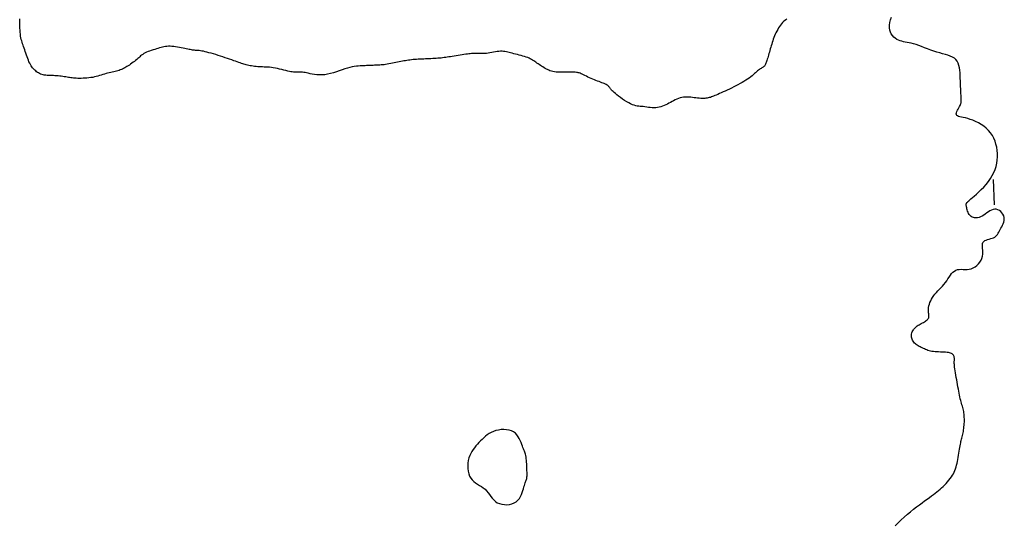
# Model space of a CAD drawing. Header units: millimetres. Extents: x 32690613 to 32693367, y 5343692 to 5344708.
# Tile 801 of 1009: x 32693044 to 32693082, y 5344105 to 5344125. Entities that reach past the tile are written whole.
import ezdxf

# ---------------------------------------------------------------- set-up
doc = ezdxf.new("R2010")
doc.units = ezdxf.units.MM
doc.header["$LTSCALE"] = 20
doc.layers.add('02-DGM_HL_492.00', color=82, linetype='Continuous')

msp = doc.modelspace()

# ---------------------------------------------------------------- linework, layer by layer
at = {"layer": '02-DGM_HL_492.00', "elevation": 492, "flags": 128}
for points in [[(32693073.866, 5344124.949), (32693073.822, 5344124.918), (32693073.779, 5344124.884), (32693073.738, 5344124.848), (32693073.698, 5344124.807), (32693073.658, 5344124.761), (32693073.619, 5344124.711), (32693073.58, 5344124.657), (32693073.543, 5344124.599), (32693073.507, 5344124.539), (32693073.472, 5344124.478), (32693073.44, 5344124.415), (32693073.41, 5344124.351), (32693073.383, 5344124.287), (32693073.357, 5344124.224), (32693073.334, 5344124.16), (32693073.312, 5344124.097), (32693073.292, 5344124.034), (32693073.273, 5344123.97), (32693073.254, 5344123.907), (32693073.235, 5344123.844), (32693073.217, 5344123.781), (32693073.199, 5344123.718), (32693073.181, 5344123.656), (32693073.163, 5344123.596), (32693073.146, 5344123.538), (32693073.13, 5344123.482), (32693073.115, 5344123.429), (32693073.101, 5344123.38), (32693073.087, 5344123.334), (32693073.075, 5344123.293), (32693073.062, 5344123.254), (32693073.049, 5344123.22), (32693073.036, 5344123.188), (32693073.021, 5344123.16), (32693073.005, 5344123.134), (32693072.986, 5344123.111), (32693072.965, 5344123.091), (32693072.941, 5344123.072), (32693072.915, 5344123.054), (32693072.886, 5344123.036), (32693072.856, 5344123.017), (32693072.824, 5344122.997), (32693072.791, 5344122.975), (32693072.756, 5344122.949), (32693072.72, 5344122.92), (32693072.682, 5344122.887), (32693072.642, 5344122.851), (32693072.6, 5344122.813), (32693072.554, 5344122.772), (32693072.505, 5344122.73), (32693072.451, 5344122.687), (32693072.393, 5344122.643), (32693072.329, 5344122.599), (32693072.261, 5344122.555), (32693072.189, 5344122.511), (32693072.114, 5344122.467), (32693072.035, 5344122.423), (32693071.954, 5344122.379), (32693071.871, 5344122.336), (32693071.787, 5344122.294), (32693071.702, 5344122.252), (32693071.617, 5344122.212), (32693071.533, 5344122.172), (32693071.451, 5344122.134), (32693071.373, 5344122.098), (32693071.298, 5344122.065), (32693071.227, 5344122.033), (32693071.163, 5344122.004), (32693071.104, 5344121.978), (32693071.052, 5344121.955), (32693071.003, 5344121.935), (32693070.958, 5344121.916), (32693070.916, 5344121.901), (32693070.874, 5344121.887), (32693070.833, 5344121.876), (32693070.792, 5344121.866), (32693070.748, 5344121.858), (32693070.703, 5344121.852), (32693070.655, 5344121.847), (32693070.605, 5344121.845), (32693070.552, 5344121.845), (32693070.497, 5344121.846), (32693070.439, 5344121.85), (32693070.377, 5344121.856), (32693070.313, 5344121.863), (32693070.246, 5344121.872), (32693070.177, 5344121.882), (32693070.107, 5344121.89), (32693070.036, 5344121.896), (32693069.965, 5344121.899), (32693069.895, 5344121.898), (32693069.826, 5344121.892), (32693069.758, 5344121.881), (32693069.692, 5344121.863), (32693069.627, 5344121.841), (32693069.564, 5344121.815), (32693069.501, 5344121.787), (32693069.439, 5344121.755), (32693069.378, 5344121.723), (32693069.316, 5344121.689), (32693069.255, 5344121.656), (32693069.194, 5344121.623), (32693069.132, 5344121.592), (32693069.069, 5344121.563), (32693069.006, 5344121.537), (32693068.941, 5344121.515), (32693068.875, 5344121.498), (32693068.807, 5344121.486), (32693068.738, 5344121.48), (32693068.668, 5344121.479), (32693068.597, 5344121.482), (32693068.526, 5344121.488), (32693068.456, 5344121.496), (32693068.387, 5344121.506), (32693068.32, 5344121.515), (32693068.255, 5344121.523), (32693068.194, 5344121.529), (32693068.135, 5344121.534), (32693068.076, 5344121.54), (32693068.018, 5344121.548), (32693067.958, 5344121.559), (32693067.896, 5344121.575), (32693067.83, 5344121.598), (32693067.759, 5344121.628), (32693067.683, 5344121.667), (32693067.604, 5344121.713), (32693067.523, 5344121.765), (32693067.442, 5344121.819), (32693067.363, 5344121.876), (32693067.289, 5344121.931), (32693067.221, 5344121.984), (32693067.162, 5344122.033), (32693067.114, 5344122.076), (32693067.074, 5344122.113), (32693067.042, 5344122.145), (32693067.016, 5344122.174), (32693066.995, 5344122.199), (32693066.977, 5344122.222), (32693066.961, 5344122.243), (32693066.945, 5344122.264), (32693066.928, 5344122.284), (32693066.909, 5344122.304), (32693066.888, 5344122.324), (32693066.864, 5344122.344), (32693066.836, 5344122.364), (32693066.805, 5344122.383), (32693066.77, 5344122.403), (32693066.73, 5344122.422), (32693066.685, 5344122.441), (32693066.636, 5344122.46), (32693066.582, 5344122.48), (32693066.526, 5344122.5), (32693066.466, 5344122.521), (32693066.405, 5344122.544), (32693066.342, 5344122.568), (32693066.279, 5344122.593), (32693066.215, 5344122.621), (32693066.152, 5344122.65), (32693066.091, 5344122.679), (32693066.031, 5344122.709), (32693065.974, 5344122.737), (32693065.92, 5344122.764), (32693065.871, 5344122.788), (32693065.826, 5344122.809), (32693065.786, 5344122.826), (32693065.749, 5344122.84), (32693065.714, 5344122.851), (32693065.678, 5344122.858), (32693065.639, 5344122.864), (32693065.597, 5344122.867), (32693065.547, 5344122.868), (32693065.49, 5344122.868), (32693065.422, 5344122.868), (32693065.347, 5344122.866), (32693065.266, 5344122.865), (32693065.181, 5344122.865), (32693065.094, 5344122.865), (32693065.009, 5344122.867), (32693064.927, 5344122.871), (32693064.85, 5344122.877), (32693064.78, 5344122.886), (32693064.717, 5344122.897), (32693064.66, 5344122.912), (32693064.607, 5344122.929), (32693064.558, 5344122.948), (32693064.511, 5344122.97), (32693064.465, 5344122.993), (32693064.42, 5344123.019), (32693064.373, 5344123.046), (32693064.327, 5344123.075), (32693064.28, 5344123.105), (32693064.233, 5344123.136), (32693064.187, 5344123.167), (32693064.141, 5344123.198), (32693064.096, 5344123.228), (32693064.053, 5344123.259), (32693064.011, 5344123.288), (32693063.969, 5344123.316), (32693063.927, 5344123.343), (32693063.884, 5344123.369), (32693063.838, 5344123.394), (32693063.79, 5344123.417), (32693063.737, 5344123.44), (32693063.679, 5344123.462), (32693063.616, 5344123.483), (32693063.549, 5344123.503), (32693063.478, 5344123.523), (32693063.405, 5344123.541), (32693063.332, 5344123.559), (32693063.261, 5344123.577), (32693063.191, 5344123.593), (32693063.126, 5344123.61), (32693063.065, 5344123.626), (32693063.008, 5344123.641), (32693062.954, 5344123.655), (32693062.901, 5344123.667), (32693062.848, 5344123.677), (32693062.794, 5344123.684), (32693062.738, 5344123.687), (32693062.678, 5344123.687), (32693062.613, 5344123.682), (32693062.545, 5344123.675), (32693062.473, 5344123.664), (32693062.401, 5344123.652), (32693062.329, 5344123.639), (32693062.258, 5344123.627), (32693062.19, 5344123.616), (32693062.125, 5344123.607), (32693062.065, 5344123.6), (32693062.01, 5344123.596), (32693061.959, 5344123.595), (32693061.911, 5344123.595), (32693061.866, 5344123.596), (32693061.824, 5344123.597), (32693061.783, 5344123.599), (32693061.744, 5344123.601), (32693061.705, 5344123.602), (32693061.667, 5344123.603), (32693061.627, 5344123.602), (32693061.585, 5344123.6), (32693061.54, 5344123.597), (32693061.492, 5344123.593), (32693061.439, 5344123.587), (32693061.379, 5344123.58), (32693061.314, 5344123.571), (32693061.244, 5344123.561), (32693061.169, 5344123.55), (32693061.092, 5344123.538), (32693061.014, 5344123.525), (32693060.936, 5344123.513), (32693060.86, 5344123.5), (32693060.787, 5344123.488), (32693060.718, 5344123.477), (32693060.653, 5344123.466), (32693060.59, 5344123.457), (32693060.53, 5344123.447), (32693060.47, 5344123.439), (32693060.411, 5344123.431), (32693060.351, 5344123.424), (32693060.29, 5344123.418), (32693060.226, 5344123.413), (32693060.161, 5344123.408), (32693060.094, 5344123.404), (32693060.025, 5344123.4), (32693059.956, 5344123.397), (32693059.885, 5344123.394), (32693059.814, 5344123.391), (32693059.743, 5344123.388), (32693059.672, 5344123.385), (32693059.6, 5344123.382), (32693059.53, 5344123.379), (32693059.46, 5344123.375), (32693059.392, 5344123.371), (32693059.325, 5344123.367), (32693059.259, 5344123.361), (32693059.196, 5344123.355), (32693059.135, 5344123.347), (32693059.075, 5344123.339), (32693059.017, 5344123.33), (32693058.959, 5344123.32), (32693058.9, 5344123.309), (32693058.841, 5344123.297), (32693058.781, 5344123.285), (32693058.718, 5344123.272), (32693058.653, 5344123.258), (32693058.586, 5344123.245), (32693058.518, 5344123.231), (32693058.449, 5344123.217), (32693058.381, 5344123.205), (32693058.313, 5344123.193), (32693058.247, 5344123.182), (32693058.183, 5344123.172), (32693058.123, 5344123.164), (32693058.065, 5344123.158), (32693058.009, 5344123.153), (32693057.955, 5344123.149), (32693057.903, 5344123.145), (32693057.851, 5344123.143), (32693057.801, 5344123.141), (32693057.751, 5344123.139), (32693057.701, 5344123.137), (32693057.651, 5344123.135), (32693057.599, 5344123.133), (32693057.547, 5344123.131), (32693057.493, 5344123.129), (32693057.437, 5344123.126), (32693057.379, 5344123.124), (32693057.318, 5344123.122), (32693057.254, 5344123.119), (32693057.186, 5344123.116), (32693057.115, 5344123.11), (32693057.039, 5344123.102), (32693056.959, 5344123.091), (32693056.874, 5344123.076), (32693056.784, 5344123.056), (32693056.688, 5344123.03), (32693056.586, 5344122.999), (32693056.479, 5344122.962), (32693056.369, 5344122.924), (32693056.257, 5344122.885), (32693056.143, 5344122.849), (32693056.029, 5344122.816), (32693055.916, 5344122.789), (32693055.806, 5344122.771), (32693055.699, 5344122.762), (32693055.595, 5344122.762), (32693055.497, 5344122.768), (32693055.404, 5344122.78), (32693055.316, 5344122.795), (32693055.235, 5344122.812), (32693055.161, 5344122.828), (32693055.094, 5344122.843), (32693055.035, 5344122.854), (32693054.982, 5344122.863), (32693054.936, 5344122.868), (32693054.895, 5344122.872), (32693054.857, 5344122.873), (32693054.823, 5344122.873), (32693054.791, 5344122.873), (32693054.759, 5344122.872), (32693054.728, 5344122.87), (32693054.695, 5344122.87), (32693054.661, 5344122.87), (32693054.624, 5344122.872), (32693054.582, 5344122.875), (32693054.536, 5344122.88), (32693054.484, 5344122.889), (32693054.424, 5344122.9), (32693054.358, 5344122.915), (32693054.284, 5344122.933), (32693054.206, 5344122.952), (32693054.125, 5344122.972), (32693054.041, 5344122.992), (32693053.957, 5344123.011), (32693053.874, 5344123.028), (32693053.793, 5344123.042), (32693053.717, 5344123.053), (32693053.644, 5344123.061), (32693053.573, 5344123.066), (32693053.506, 5344123.07), (32693053.44, 5344123.072), (32693053.376, 5344123.074), (32693053.313, 5344123.076), (32693053.25, 5344123.08), (32693053.187, 5344123.084), (32693053.125, 5344123.09), (32693053.063, 5344123.097), (32693053.003, 5344123.106), (32693052.945, 5344123.115), (32693052.888, 5344123.125), (32693052.834, 5344123.136), (32693052.783, 5344123.147), (32693052.735, 5344123.159), (32693052.688, 5344123.171), (32693052.643, 5344123.184), (32693052.597, 5344123.198), (32693052.55, 5344123.214), (32693052.5, 5344123.231), (32693052.445, 5344123.251), (32693052.385, 5344123.272), (32693052.318, 5344123.296), (32693052.245, 5344123.321), (32693052.167, 5344123.349), (32693052.085, 5344123.378), (32693051.999, 5344123.407), (32693051.91, 5344123.437), (32693051.819, 5344123.468), (32693051.726, 5344123.498), (32693051.634, 5344123.527), (32693051.541, 5344123.556), (32693051.451, 5344123.583), (32693051.362, 5344123.609), (32693051.278, 5344123.632), (32693051.199, 5344123.653), (32693051.125, 5344123.671), (32693051.058, 5344123.686), (32693050.999, 5344123.698), (32693050.946, 5344123.706), (32693050.899, 5344123.712), (32693050.857, 5344123.716), (32693050.818, 5344123.72), (32693050.781, 5344123.722), (32693050.745, 5344123.725), (32693050.709, 5344123.728), (32693050.671, 5344123.732), (32693050.632, 5344123.738), (32693050.591, 5344123.745), (32693050.546, 5344123.753), (32693050.499, 5344123.762), (32693050.447, 5344123.773), (32693050.391, 5344123.784), (32693050.331, 5344123.797), (32693050.265, 5344123.81), (32693050.196, 5344123.824), (32693050.123, 5344123.838), (32693050.049, 5344123.851), (32693049.975, 5344123.863), (32693049.901, 5344123.873), (32693049.829, 5344123.879), (32693049.76, 5344123.883), (32693049.696, 5344123.882), (32693049.634, 5344123.878), (32693049.575, 5344123.871), (32693049.518, 5344123.861), (32693049.461, 5344123.849), (32693049.404, 5344123.834), (32693049.346, 5344123.818), (32693049.285, 5344123.8), (32693049.222, 5344123.782), (32693049.157, 5344123.762), (32693049.091, 5344123.742), (32693049.025, 5344123.72), (32693048.96, 5344123.698), (32693048.897, 5344123.674), (32693048.838, 5344123.649), (32693048.784, 5344123.622), (32693048.734, 5344123.595), (32693048.689, 5344123.565), (32693048.647, 5344123.535), (32693048.608, 5344123.504), (32693048.57, 5344123.471), (32693048.532, 5344123.438), (32693048.493, 5344123.403), (32693048.452, 5344123.367), (32693048.408, 5344123.331), (32693048.362, 5344123.294), (32693048.314, 5344123.257), (32693048.265, 5344123.221), (32693048.215, 5344123.185), (32693048.166, 5344123.151), (32693048.117, 5344123.119), (32693048.071, 5344123.089), (32693048.026, 5344123.062), (32693047.983, 5344123.037), (32693047.94, 5344123.015), (32693047.898, 5344122.994), (32693047.856, 5344122.976), (32693047.812, 5344122.958), (32693047.766, 5344122.943), (32693047.718, 5344122.928), (32693047.667, 5344122.914), (32693047.614, 5344122.9), (32693047.557, 5344122.887), (32693047.499, 5344122.873), (32693047.44, 5344122.859), (32693047.379, 5344122.845), (32693047.318, 5344122.829), (32693047.256, 5344122.813), (32693047.194, 5344122.795), (32693047.132, 5344122.776), (32693047.069, 5344122.756), (32693047.005, 5344122.737), (32693046.94, 5344122.718), (32693046.873, 5344122.7), (32693046.804, 5344122.684), (32693046.733, 5344122.669), (32693046.66, 5344122.657), (32693046.584, 5344122.648), (32693046.508, 5344122.64), (32693046.432, 5344122.635), (32693046.358, 5344122.631), (32693046.285, 5344122.629), (32693046.216, 5344122.629), (32693046.151, 5344122.63), (32693046.091, 5344122.632), (32693046.035, 5344122.636), (32693045.982, 5344122.64), (32693045.931, 5344122.646), (32693045.882, 5344122.652), (32693045.833, 5344122.659), (32693045.784, 5344122.666), (32693045.732, 5344122.675), (32693045.679, 5344122.683), (32693045.623, 5344122.692), (32693045.565, 5344122.7), (32693045.505, 5344122.709), (32693045.444, 5344122.717), (32693045.382, 5344122.723), (32693045.32, 5344122.729), (32693045.257, 5344122.734), (32693045.195, 5344122.737), (32693045.133, 5344122.739), (32693045.071, 5344122.741), (32693045.011, 5344122.743), (32693044.953, 5344122.747), (32693044.896, 5344122.751), (32693044.842, 5344122.758), (32693044.791, 5344122.768), (32693044.743, 5344122.781), (32693044.698, 5344122.798), (32693044.656, 5344122.817), (32693044.616, 5344122.839), (32693044.578, 5344122.863), (32693044.542, 5344122.889), (32693044.508, 5344122.917), (32693044.475, 5344122.946), (32693044.443, 5344122.977), (32693044.412, 5344123.009), (32693044.382, 5344123.044), (32693044.353, 5344123.082), (32693044.324, 5344123.123), (32693044.297, 5344123.169), (32693044.27, 5344123.219), (32693044.243, 5344123.275), (32693044.218, 5344123.336), (32693044.192, 5344123.402), (32693044.167, 5344123.471), (32693044.143, 5344123.542), (32693044.12, 5344123.613), (32693044.097, 5344123.684), (32693044.075, 5344123.751), (32693044.053, 5344123.815), (32693044.032, 5344123.875), (32693044.012, 5344123.931), (32693043.993, 5344123.984), (32693043.976, 5344124.038), (32693043.959, 5344124.092), (32693043.944, 5344124.149), (32693043.93, 5344124.21), (32693043.918, 5344124.277), (32693043.908, 5344124.351), (32693043.9, 5344124.43), (32693043.893, 5344124.512), (32693043.887, 5344124.596), (32693043.884, 5344124.678), (32693043.881, 5344124.757), (32693043.88, 5344124.832), (32693043.88, 5344124.898), (32693043.882, 5344124.957)], [(32693078.098, 5344105.136), (32693078.216, 5344105.252), (32693078.336, 5344105.367), (32693078.456, 5344105.478), (32693078.577, 5344105.584), (32693078.697, 5344105.685), (32693078.815, 5344105.781), (32693078.931, 5344105.872), (32693079.043, 5344105.957), (32693079.15, 5344106.037), (32693079.251, 5344106.111), (32693079.346, 5344106.18), (32693079.434, 5344106.243), (32693079.515, 5344106.302), (32693079.59, 5344106.358), (32693079.66, 5344106.411), (32693079.727, 5344106.463), (32693079.791, 5344106.514), (32693079.852, 5344106.566), (32693079.913, 5344106.619), (32693079.973, 5344106.675), (32693080.033, 5344106.733), (32693080.091, 5344106.793), (32693080.147, 5344106.854), (32693080.2, 5344106.917), (32693080.251, 5344106.98), (32693080.297, 5344107.044), (32693080.339, 5344107.108), (32693080.375, 5344107.172), (32693080.407, 5344107.237), (32693080.435, 5344107.302), (32693080.459, 5344107.368), (32693080.481, 5344107.435), (32693080.5, 5344107.505), (32693080.516, 5344107.577), (32693080.532, 5344107.652), (32693080.546, 5344107.73), (32693080.56, 5344107.81), (32693080.573, 5344107.891), (32693080.586, 5344107.971), (32693080.598, 5344108.05), (32693080.61, 5344108.126), (32693080.622, 5344108.197), (32693080.634, 5344108.264), (32693080.646, 5344108.323), (32693080.659, 5344108.378), (32693080.671, 5344108.428), (32693080.683, 5344108.475), (32693080.696, 5344108.521), (32693080.708, 5344108.566), (32693080.72, 5344108.612), (32693080.731, 5344108.66), (32693080.743, 5344108.712), (32693080.753, 5344108.766), (32693080.764, 5344108.822), (32693080.773, 5344108.881), (32693080.781, 5344108.941), (32693080.788, 5344109.003), (32693080.794, 5344109.065), (32693080.799, 5344109.128), (32693080.802, 5344109.19), (32693080.803, 5344109.253), (32693080.803, 5344109.314), (32693080.801, 5344109.375), (32693080.798, 5344109.435), (32693080.792, 5344109.494), (32693080.785, 5344109.551), (32693080.776, 5344109.606), (32693080.765, 5344109.66), (32693080.753, 5344109.712), (32693080.739, 5344109.764), (32693080.724, 5344109.815), (32693080.709, 5344109.868), (32693080.693, 5344109.923), (32693080.677, 5344109.98), (32693080.661, 5344110.04), (32693080.645, 5344110.104), (32693080.63, 5344110.171), (32693080.615, 5344110.243), (32693080.599, 5344110.318), (32693080.584, 5344110.397), (32693080.569, 5344110.479), (32693080.553, 5344110.564), (32693080.537, 5344110.653), (32693080.52, 5344110.745), (32693080.503, 5344110.839), (32693080.486, 5344110.932), (32693080.47, 5344111.023), (32693080.455, 5344111.111), (32693080.442, 5344111.194), (32693080.43, 5344111.27), (32693080.421, 5344111.337), (32693080.415, 5344111.394), (32693080.411, 5344111.443), (32693080.408, 5344111.483), (32693080.408, 5344111.518), (32693080.408, 5344111.547), (32693080.41, 5344111.573), (32693080.411, 5344111.597), (32693080.412, 5344111.62), (32693080.413, 5344111.643), (32693080.413, 5344111.667), (32693080.412, 5344111.69), (32693080.41, 5344111.714), (32693080.405, 5344111.737), (32693080.398, 5344111.76), (32693080.389, 5344111.781), (32693080.378, 5344111.802), (32693080.363, 5344111.822), (32693080.344, 5344111.84), (32693080.321, 5344111.857), (32693080.294, 5344111.873), (32693080.262, 5344111.886), (32693080.224, 5344111.898), (32693080.179, 5344111.907), (32693080.129, 5344111.915), (32693080.071, 5344111.92), (32693080.007, 5344111.923), (32693079.94, 5344111.926), (32693079.869, 5344111.928), (32693079.798, 5344111.93), (32693079.728, 5344111.933), (32693079.659, 5344111.937), (32693079.594, 5344111.944), (32693079.533, 5344111.953), (32693079.477, 5344111.965), (32693079.425, 5344111.979), (32693079.376, 5344111.995), (32693079.33, 5344112.012), (32693079.285, 5344112.03), (32693079.242, 5344112.048), (32693079.2, 5344112.068), (32693079.157, 5344112.087), (32693079.115, 5344112.106), (32693079.074, 5344112.127), (32693079.033, 5344112.148), (32693078.994, 5344112.171), (32693078.956, 5344112.195), (32693078.92, 5344112.221), (32693078.887, 5344112.25), (32693078.856, 5344112.281), (32693078.827, 5344112.315), (32693078.802, 5344112.351), (32693078.781, 5344112.388), (32693078.763, 5344112.427), (32693078.749, 5344112.467), (32693078.74, 5344112.508), (32693078.736, 5344112.55), (32693078.737, 5344112.592), (32693078.743, 5344112.633), (32693078.753, 5344112.674), (32693078.768, 5344112.714), (32693078.786, 5344112.754), (32693078.809, 5344112.791), (32693078.834, 5344112.827), (32693078.863, 5344112.861), (32693078.894, 5344112.892), (32693078.928, 5344112.921), (32693078.964, 5344112.948), (32693079.001, 5344112.974), (32693079.04, 5344112.998), (32693079.079, 5344113.022), (32693079.12, 5344113.044), (32693079.161, 5344113.067), (32693079.201, 5344113.089), (32693079.241, 5344113.112), (32693079.279, 5344113.135), (32693079.314, 5344113.16), (32693079.345, 5344113.185), (32693079.372, 5344113.212), (32693079.394, 5344113.24), (32693079.408, 5344113.271), (32693079.416, 5344113.304), (32693079.418, 5344113.339), (32693079.416, 5344113.378), (32693079.412, 5344113.419), (32693079.406, 5344113.463), (32693079.401, 5344113.51), (32693079.398, 5344113.561), (32693079.4, 5344113.616), (32693079.406, 5344113.675), (32693079.418, 5344113.737), (32693079.436, 5344113.801), (32693079.459, 5344113.867), (32693079.487, 5344113.934), (32693079.521, 5344114.001), (32693079.56, 5344114.067), (32693079.605, 5344114.133), (32693079.655, 5344114.196), (32693079.709, 5344114.258), (32693079.767, 5344114.32), (32693079.826, 5344114.381), (32693079.886, 5344114.444), (32693079.946, 5344114.508), (32693080.004, 5344114.574), (32693080.06, 5344114.643), (32693080.112, 5344114.715), (32693080.162, 5344114.788), (32693080.21, 5344114.861), (32693080.257, 5344114.93), (32693080.306, 5344114.994), (32693080.357, 5344115.05), (32693080.411, 5344115.096), (32693080.47, 5344115.131), (32693080.534, 5344115.151), (32693080.603, 5344115.161), (32693080.676, 5344115.164), (32693080.752, 5344115.162), (32693080.83, 5344115.161), (32693080.91, 5344115.162), (32693080.989, 5344115.17), (32693081.068, 5344115.187), (32693081.145, 5344115.218), (32693081.22, 5344115.26), (32693081.289, 5344115.312), (32693081.353, 5344115.374), (32693081.409, 5344115.442), (32693081.456, 5344115.515), (32693081.492, 5344115.592), (32693081.516, 5344115.672), (32693081.528, 5344115.752), (32693081.529, 5344115.831), (32693081.524, 5344115.908), (32693081.517, 5344115.982), (32693081.51, 5344116.051), (32693081.507, 5344116.114), (32693081.512, 5344116.17), (32693081.528, 5344116.217), (32693081.559, 5344116.255), (32693081.601, 5344116.285), (32693081.653, 5344116.309), (32693081.71, 5344116.329), (32693081.771, 5344116.346), (32693081.833, 5344116.362), (32693081.892, 5344116.38), (32693081.945, 5344116.4), (32693081.991, 5344116.425), (32693082.03, 5344116.455), (32693082.063, 5344116.489), (32693082.093, 5344116.528), (32693082.119, 5344116.57), (32693082.145, 5344116.615), (32693082.171, 5344116.664), (32693082.199, 5344116.716), (32693082.229, 5344116.771), (32693082.261, 5344116.827), (32693082.292, 5344116.886), (32693082.32, 5344116.947), (32693082.342, 5344117.008), (32693082.358, 5344117.07), (32693082.364, 5344117.133), (32693082.359, 5344117.195), (32693082.341, 5344117.256), (32693082.312, 5344117.315), (32693082.273, 5344117.37), (32693082.225, 5344117.419), (32693082.171, 5344117.46), (32693082.113, 5344117.49), (32693082.052, 5344117.509), (32693081.989, 5344117.514), (32693081.927, 5344117.504), (32693081.865, 5344117.482), (32693081.804, 5344117.45), (32693081.743, 5344117.411), (32693081.682, 5344117.368), (32693081.621, 5344117.324), (32693081.56, 5344117.282), (32693081.499, 5344117.245), (32693081.438, 5344117.215), (32693081.377, 5344117.193), (32693081.318, 5344117.179), (32693081.26, 5344117.173), (32693081.205, 5344117.175), (32693081.154, 5344117.184), (32693081.107, 5344117.202), (32693081.064, 5344117.228), (32693081.028, 5344117.261), (32693080.997, 5344117.301), (32693080.97, 5344117.345), (32693080.948, 5344117.392), (32693080.93, 5344117.44), (32693080.915, 5344117.488), (32693080.903, 5344117.532), (32693080.893, 5344117.573), (32693080.886, 5344117.608), (32693080.88, 5344117.638), (32693080.877, 5344117.663), (32693080.875, 5344117.684), (32693080.875, 5344117.702), (32693080.877, 5344117.718), (32693080.881, 5344117.732), (32693080.887, 5344117.745), (32693080.894, 5344117.758), (32693080.905, 5344117.772), (32693080.92, 5344117.789), (32693080.942, 5344117.81), (32693080.971, 5344117.837), (32693081.009, 5344117.87), (32693081.058, 5344117.913), (32693081.119, 5344117.966), (32693081.192, 5344118.029), (32693081.276, 5344118.104), (32693081.367, 5344118.188), (32693081.462, 5344118.28), (32693081.559, 5344118.379), (32693081.653, 5344118.484), (32693081.742, 5344118.594), (32693081.823, 5344118.708), (32693081.894, 5344118.825), (32693081.953, 5344118.944), (32693082.002, 5344119.065), (32693082.04, 5344119.188), (32693082.068, 5344119.312), (32693082.086, 5344119.436), (32693082.095, 5344119.561), (32693082.095, 5344119.686), (32693082.085, 5344119.811), (32693082.067, 5344119.934), (32693082.039, 5344120.055), (32693082.001, 5344120.173), (32693081.954, 5344120.286), (32693081.896, 5344120.394), (32693081.828, 5344120.496), (32693081.75, 5344120.59), (32693081.661, 5344120.677), (32693081.563, 5344120.755), (32693081.46, 5344120.825), (32693081.352, 5344120.888), (32693081.244, 5344120.942), (32693081.136, 5344120.989), (32693081.032, 5344121.027), (32693080.933, 5344121.059), (32693080.843, 5344121.083), (32693080.761, 5344121.102), (32693080.688, 5344121.117), (32693080.626, 5344121.13), (32693080.574, 5344121.144), (32693080.533, 5344121.16), (32693080.505, 5344121.181), (32693080.49, 5344121.208), (32693080.487, 5344121.243), (32693080.495, 5344121.284), (32693080.512, 5344121.331), (32693080.535, 5344121.38), (32693080.561, 5344121.43), (32693080.589, 5344121.48), (32693080.616, 5344121.528), (32693080.639, 5344121.571), (32693080.657, 5344121.61), (32693080.67, 5344121.645), (32693080.678, 5344121.678), (32693080.682, 5344121.712), (32693080.684, 5344121.748), (32693080.683, 5344121.789), (32693080.681, 5344121.837), (32693080.677, 5344121.895), (32693080.674, 5344121.962), (32693080.67, 5344122.04), (32693080.666, 5344122.126), (32693080.662, 5344122.219), (32693080.658, 5344122.317), (32693080.654, 5344122.42), (32693080.65, 5344122.525), (32693080.645, 5344122.632), (32693080.641, 5344122.739), (32693080.635, 5344122.844), (32693080.626, 5344122.947), (32693080.611, 5344123.045), (32693080.591, 5344123.137), (32693080.562, 5344123.222), (32693080.524, 5344123.298), (32693080.474, 5344123.364), (32693080.412, 5344123.419), (32693080.338, 5344123.464), (32693080.254, 5344123.502), (32693080.16, 5344123.535), (32693080.06, 5344123.565), (32693079.952, 5344123.593), (32693079.84, 5344123.623), (32693079.724, 5344123.656), (32693079.605, 5344123.694), (32693079.486, 5344123.736), (32693079.366, 5344123.781), (32693079.248, 5344123.825), (32693079.133, 5344123.869), (32693079.022, 5344123.91), (32693078.916, 5344123.947), (32693078.818, 5344123.978), (32693078.727, 5344124.003), (32693078.643, 5344124.021), (32693078.565, 5344124.036), (32693078.492, 5344124.049), (32693078.423, 5344124.062), (32693078.356, 5344124.078), (32693078.292, 5344124.097), (32693078.228, 5344124.122), (32693078.165, 5344124.155), (32693078.103, 5344124.195), (32693078.045, 5344124.244), (32693077.992, 5344124.301), (32693077.947, 5344124.365), (32693077.911, 5344124.438), (32693077.887, 5344124.519), (32693077.876, 5344124.609), (32693077.879, 5344124.706), (32693077.896, 5344124.81), (32693077.922, 5344124.917), (32693077.957, 5344125.025)], [(32693081.983, 5344117.681), (32693081.944, 5344118.68)]]:
    msp.add_lwpolyline(points, dxfattribs=at)
msp.add_lwpolyline([(32693063.288, 5344106.075), (32693063.355, 5344106.134), (32693063.41, 5344106.201), (32693063.456, 5344106.276), (32693063.493, 5344106.354), (32693063.523, 5344106.434), (32693063.548, 5344106.512), (32693063.569, 5344106.586), (32693063.588, 5344106.654), (32693063.606, 5344106.713), (32693063.623, 5344106.764), (32693063.639, 5344106.808), (32693063.654, 5344106.847), (32693063.668, 5344106.882), (32693063.679, 5344106.916), (32693063.689, 5344106.948), (32693063.698, 5344106.981), (32693063.704, 5344107.015), (32693063.708, 5344107.052), (32693063.71, 5344107.092), (32693063.711, 5344107.135), (32693063.711, 5344107.182), (32693063.71, 5344107.233), (32693063.708, 5344107.288), (32693063.705, 5344107.348), (32693063.703, 5344107.413), (32693063.7, 5344107.481), (32693063.696, 5344107.552), (32693063.692, 5344107.623), (32693063.687, 5344107.693), (32693063.68, 5344107.76), (32693063.672, 5344107.823), (32693063.662, 5344107.88), (32693063.651, 5344107.93), (32693063.638, 5344107.976), (32693063.623, 5344108.018), (32693063.607, 5344108.059), (32693063.589, 5344108.1), (32693063.569, 5344108.145), (32693063.548, 5344108.195), (32693063.526, 5344108.253), (32693063.501, 5344108.319), (32693063.474, 5344108.391), (32693063.443, 5344108.467), (32693063.407, 5344108.544), (32693063.364, 5344108.619), (32693063.313, 5344108.69), (32693063.253, 5344108.753), (32693063.181, 5344108.806), (32693063.099, 5344108.847), (32693063.007, 5344108.875), (32693062.908, 5344108.892), (32693062.805, 5344108.898), (32693062.699, 5344108.894), (32693062.595, 5344108.88), (32693062.493, 5344108.857), (32693062.397, 5344108.826), (32693062.308, 5344108.787), (32693062.227, 5344108.742), (32693062.151, 5344108.692), (32693062.081, 5344108.636), (32693062.015, 5344108.577), (32693061.951, 5344108.515), (32693061.89, 5344108.451), (32693061.83, 5344108.387), (32693061.77, 5344108.322), (32693061.711, 5344108.256), (32693061.655, 5344108.188), (32693061.601, 5344108.117), (32693061.551, 5344108.043), (32693061.507, 5344107.964), (32693061.468, 5344107.879), (32693061.437, 5344107.787), (32693061.413, 5344107.689), (32693061.398, 5344107.586), (32693061.392, 5344107.48), (32693061.395, 5344107.374), (32693061.408, 5344107.27), (32693061.431, 5344107.172), (32693061.465, 5344107.08), (32693061.509, 5344106.998), (32693061.564, 5344106.927), (32693061.628, 5344106.867), (32693061.699, 5344106.813), (32693061.774, 5344106.763), (32693061.85, 5344106.716), (32693061.927, 5344106.668), (32693062, 5344106.618), (32693062.068, 5344106.561), (32693062.13, 5344106.498), (32693062.186, 5344106.428), (32693062.24, 5344106.356), (32693062.293, 5344106.283), (32693062.348, 5344106.213), (32693062.407, 5344106.146), (32693062.473, 5344106.087), (32693062.547, 5344106.038), (32693062.632, 5344106), (32693062.726, 5344105.975), (32693062.824, 5344105.961), (32693062.925, 5344105.96), (32693063.024, 5344105.971), (32693063.12, 5344105.993), (32693063.209, 5344106.028)], close=True, dxfattribs=at)

doc.saveas('drawing.dxf')
